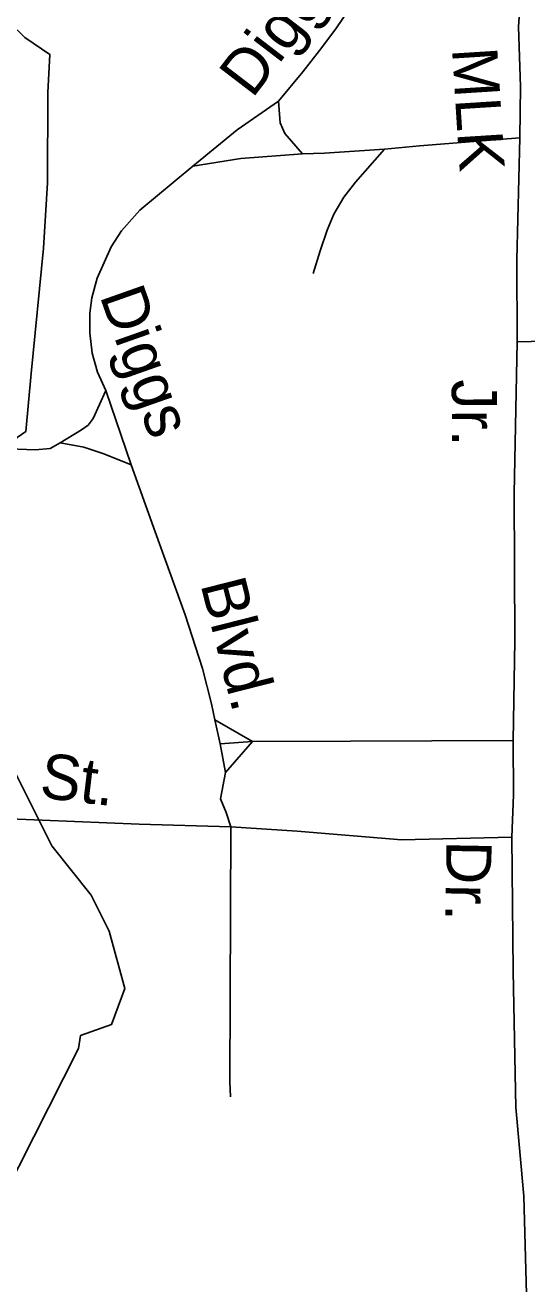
# Model space of a CAD drawing. Extents: x 1547597 to 1699558, y 810033 to 920809.
# Drawn here: x 1638330 to 1639384, y 849529 to 852177 of the extents above; entities that cross this region are included whole.
import ezdxf

# ---------------------------------------------------------------- set-up
doc = ezdxf.new("R2010")
doc.units = 0
for name, color, linetype in [('Exist Hydrographic Creek Single Shore', 7, 'Continuous'), ('Exist Road Non-System Type 51', 7, 'Continuous'), ('Exist Road Non-System Type 51 Label', 7, 'Continuous'), ('Exist Road Secondary Type 51 Label', 7, 'Continuous'), ('Exist Road Secondary Type 51 Undivided 4 Lane Attributed', 7, 'Continuous')]:
    doc.layers.add(name, color=color, linetype=linetype)

msp = doc.modelspace()

# ---------------------------------------------------------------- linework, layer by layer
at = {"layer": 'Exist Hydrographic Creek Single Shore'}
msp.add_lwpolyline([(1638064.9, 849279.6), (1638441.6, 850024.2), (1638445.8, 850051.7), (1638511.2, 850074.9), (1638538.7, 850150.9), (1638506, 850271.2), (1638468, 850347.1), (1638385.7, 850450.5), (1638303.4, 850615.1), (1638280.1, 850885.3), (1638246.4, 851119.5), (1638223.2, 851248.3), (1638330.8, 851322.1), (1638342.4, 851444.5), (1638367.9, 851708.1), (1638376.2, 851845.5), (1638377.2, 852035.4), (1638381.4, 852115.6), (1638328.7, 852151.5), (1638299.7, 852180)], dxfattribs=at)
at = {"layer": 'Exist Road Non-System Type 51'}
for p, q in [((1638499, 851409), (1638552.7, 851252.3)), ((1638728.3, 850715.6), (1638739.7, 850665.6)), ((1638807.6, 850670.4), (1638728.3, 850715.6)), ((1638807.6, 850670.4), (1638739.7, 850665.6)), ((1638807.6, 850670.4), (1638750.7, 850605.3)), ((1638739.7, 850665.6), (1638750.7, 850605.3))]:
    msp.add_line(p, q, dxfattribs=at)
for points in [[(1638862.2, 852017.6), (1638913.1, 852078.8), (1638947.8, 852124.3), (1638982.5, 852169.6), (1639013.1, 852215.2), (1639039.8, 852260.9), (1639072.8, 852328.3), (1639102, 852393.9), (1639131, 852471.4), (1639153.1, 852528.8), (1639175.1, 852585.9), (1639193.5, 852634.4)], [(1638862.2, 852017.6), (1638775.3, 851956.9), (1638682.1, 851880.4)], [(1638862.2, 852017.6), (1638865.5, 851971.5), (1638875.2, 851949.3), (1638912.6, 851906.7)], [(1639084.7, 851916.2), (1638958.4, 851908), (1638912.6, 851906.7)], [(1639084.7, 851916.2), (1639023.6, 851847), (1638999.2, 851815.5), (1638978.6, 851779.7), (1638963.9, 851746), (1638949.4, 851702.3), (1638934.7, 851654.5)], [(1639368.9, 851939.9), (1639158.6, 851923.1), (1639084.7, 851916.2)], [(1638912.6, 851906.7), (1638782.5, 851896.7), (1638682.1, 851880.4)], [(1638682.1, 851880.4), (1638570.8, 851788), (1638532.3, 851744.5), (1638510.4, 851710.6), (1638481, 851644.7), (1638470, 851603.5), (1638465.5, 851571.6), (1638465.3, 851529.8), (1638470.2, 851487.5), (1638481.6, 851447.4), (1638499, 851409)], [(1640253.5, 851532.4), (1639363.7, 851510.8)], [(1638499, 851409), (1638472.2, 851349.6), (1638461.9, 851335.8), (1638447.9, 851325.8), (1638403.4, 851298.5)], [(1637853.7, 851288), (1638117.3, 851285.2), (1638278.6, 851286.6), (1638350.7, 851283.8), (1638381.9, 851286.6), (1638403.4, 851298.5)], [(1638403.4, 851298.5), (1638453.2, 851289.7), (1638495.1, 851275.2), (1638552.7, 851252.3)], [(1638552.7, 851252.3), (1638602.5, 851111.6), (1638665.7, 850936.6), (1638702.1, 850824), (1638721, 850749.8), (1638728.3, 850715.6)], [(1639355.3, 850672.1), (1639013.5, 850671.2), (1638807.6, 850670.4)], [(1638750.7, 850605.3), (1638740.3, 850549.6), (1638751.7, 850520.9), (1638761.7, 850490.9)], [(1638761.7, 850490.9), (1638569.1, 850496.1), (1638297.1, 850507.6)], [(1638761.7, 850490.9), (1638759.6, 849954.5), (1638761.4, 849922.6)], [(1638761.7, 850490.9), (1638901.5, 850481.7), (1639120.4, 850463.7), (1639352.4, 850469)]]:
    msp.add_lwpolyline(points, dxfattribs=at)
at = {"layer": 'Exist Road Secondary Type 51 Undivided 4 Lane Attributed'}
msp.add_lwpolyline([(1639382.8, 849507.4), (1639377.2, 849713.5), (1639360.5, 849900.1), (1639354.9, 850187), (1639352.4, 850469), (1639355.6, 850558), (1639355.3, 850672.1), (1639358.6, 850882.1), (1639357.3, 851192.1), (1639363.7, 851510.8), (1639362.9, 851683.9), (1639368.9, 851939.9), (1639370.5, 852047.9), (1639366.4, 852173.8), (1639372.9, 852265.4), (1639365.4, 852385.9), (1639350.6, 852471.1), (1639330.3, 852545.3), (1639311.7, 852595.3), (1639283, 852653.4), (1639234.9, 852758.7), (1639184.6, 852850.3), (1639141.1, 852918.1), (1639131.1, 852935.3)], dxfattribs=at)

# ---------------------------------------------------------------- texts
at = {"layer": 'Exist Road Non-System Type 51 Label'}
for s, rotation, p in [('Diggs', 52.529, (1638806.8, 852021.3)), ('Diggs', 289.4818, (1638485.5, 851608.3)), ('Blvd.', 284.2862, (1638697.6, 851001.4)), ('St.', 353.2101, (1638357.8, 850552.7))]:
    msp.add_text(s, height=95, rotation=rotation, dxfattribs=at).set_placement(p)
at = {"layer": 'Exist Road Secondary Type 51 Label'}
for s, rotation, p in [('MLK', 273.6345, (1639226.5, 852127.9)), ('Jr.', 270.1963, (1639226.1, 851431.9)), ('Dr.', 268.9786, (1639215.1, 850462.4))]:
    msp.add_text(s, height=95, rotation=rotation, dxfattribs=at).set_placement(p)

doc.saveas('drawing.dxf')
